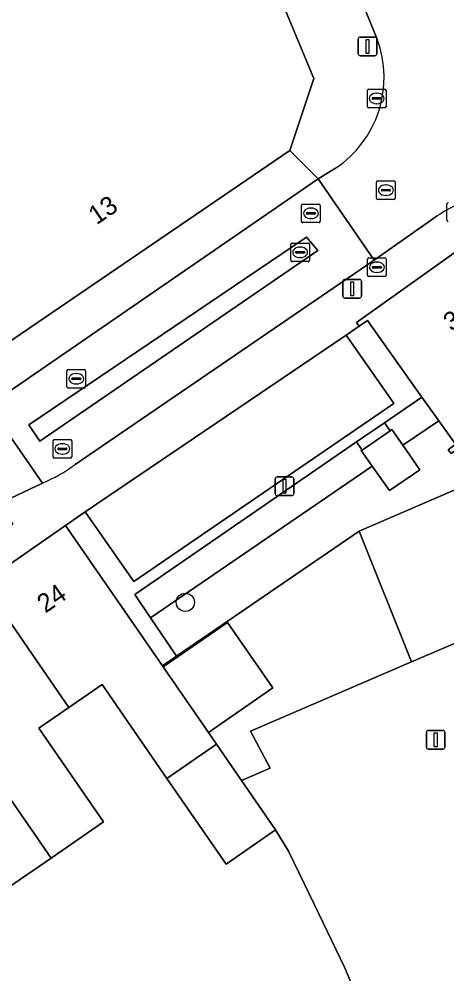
# Model space of a CAD drawing. Extents: x 161771 to 163125, y 382475 to 383179.
# Drawn here: x 161888.7 to 161911.6, y 383032.6 to 383083.8 of the extents above; entities that cross this region are included whole.
import ezdxf

# ---------------------------------------------------------------- set-up
doc = ezdxf.new("R2010")
doc.units = 0
for name, color, linetype in [('IMGEO_Boom', 7, 'Continuous'), ('IMGEO_Erf', 7, 'Continuous'), ('IMGEO_Groenvoorziening', 7, 'Continuous'), ('IMGEO_Hek', 7, 'Continuous'), ('IMGEO_Kolk', 7, 'Continuous'), ('IMGEO_Lichtmast', 7, 'Continuous'), ('IMGEO_Muur', 7, 'Continuous'), ('IMGEO_Pand', 7, 'Continuous'), ('IMGEO_Pand_nummerreeks', 7, 'Continuous'), ('IMGEO_Parkeervlak_open', 7, 'Continuous'), ('IMGEO_Rijbaan_lokaal_open', 7, 'Continuous'), ('IMGEO_Rioolput', 7, 'Continuous'), ('IMGEO_Terreindeel_onvherhard', 7, 'Continuous'), ('IMGEO_Voetpad_open', 7, 'Continuous')]:
    doc.layers.add(name, color=color, linetype=linetype)

msp = doc.modelspace()

# ---------------------------------------------------------------- linework, layer by layer
at = {"layer": 'IMGEO_Boom'}
msp.add_circle((161897.629, 383052.518), 0.489, dxfattribs=at)
at = {"layer": 'IMGEO_Erf'}
for points in [[(161906.938, 383056.339), (161897.159, 383049.621), (161896.403, 383049.102), (161896.433, 383049.059), (161899.886, 383051.443), (161902.316, 383047.926), (161898.863, 383045.541), (161899.297, 383044.912), (161900.645, 383042.96), (161902.178, 383043.614), (161901.122, 383045.61), (161909.758, 383049.317)], [(161921.637, 383054.403), (161909.758, 383049.317), (161901.122, 383045.61), (161902.178, 383043.614), (161900.645, 383042.96), (161902.469, 383040.319), (161903.159, 383039.175), (161904.545, 383036.296), (161906.154, 383032.954), (161907.022, 383030.902), (161909.528, 383024.978), (161907.765, 383023.383), (161905.069, 383021.86), (161905.402, 383020.934), (161909.106, 383022.529), (161919.044, 383026.807), (161923.778, 383028.845), (161931.107, 383032.001)]]:
    msp.add_lwpolyline(points, close=True, dxfattribs=at)
at = {"layer": 'IMGEO_Groenvoorziening'}
for points in [[(161911.21, 383062.256), (161910.308, 383063.526), (161908.311, 383062.151), (161908.604, 383061.715), (161908.704, 383061.783), (161909.284, 383060.939)], [(161906.938, 383056.339), (161913.613, 383059.205), (161912.616, 383061.032), (161911.871, 383060.509), (161911.712, 383060.688), (161912.106, 383060.994), (161911.21, 383062.256), (161909.284, 383060.939), (161910.193, 383059.616), (161908.565, 383058.507), (161907.646, 383059.818), (161895.761, 383051.689), (161896.628, 383050.406), (161897.159, 383049.621)], [(161907.646, 383059.818), (161907.059, 383060.655), (161907.105, 383060.687), (161906.812, 383061.119), (161894.921, 383052.932), (161895.761, 383051.689)]]:
    msp.add_lwpolyline(points, close=True, dxfattribs=at)
at = {"layer": 'IMGEO_Hek'}
msp.add_lwpolyline([(161909.758, 383049.317), (161901.122, 383045.61), (161902.178, 383043.614)], dxfattribs=at)
at = {"layer": 'IMGEO_Kolk'}
for p, q in [((161907.385, 383079.118), (161907.385, 383079.97)), ((161907.46, 383080.044), (161908.312, 383080.044)), ((161908.386, 383079.97), (161908.386, 383079.118)), ((161907.644, 383079.538), (161907.644, 383079.55)), ((161908.082, 383079.501), (161907.684, 383079.501)), ((161907.687, 383079.587), (161908.085, 383079.587)), ((161907.873, 383079.824), (161907.898, 383079.824)), ((161908.128, 383079.55), (161908.128, 383079.538)), ((161908.312, 383079.044), (161907.46, 383079.044)), ((161907.896, 383079.264), (161907.871, 383079.264)), ((161907.877, 383074.198), (161907.877, 383075.05)), ((161907.952, 383075.124), (161908.804, 383075.124)), ((161908.365, 383074.904), (161908.39, 383074.904)), ((161908.878, 383075.05), (161908.878, 383074.198)), ((161908.136, 383074.618), (161908.136, 383074.63)), ((161908.574, 383074.581), (161908.176, 383074.581)), ((161908.179, 383074.667), (161908.577, 383074.667)), ((161908.388, 383074.344), (161908.363, 383074.344)), ((161908.62, 383074.63), (161908.62, 383074.618)), ((161903.858, 383072.956), (161903.858, 383073.808)), ((161903.933, 383073.882), (161904.785, 383073.882)), ((161904.859, 383073.808), (161904.859, 383072.956)), ((161908.804, 383074.124), (161907.952, 383074.124)), ((161911.649, 383073.025), (161911.649, 383073.877)), ((161904.117, 383073.376), (161904.117, 383073.388)), ((161904.555, 383073.339), (161904.157, 383073.339)), ((161904.16, 383073.425), (161904.558, 383073.425)), ((161904.346, 383073.662), (161904.371, 383073.662)), ((161904.601, 383073.388), (161904.601, 383073.376)), ((161904.785, 383072.882), (161903.933, 383072.882)), ((161904.369, 383073.102), (161904.344, 383073.102)), ((161903.282, 383070.864), (161903.282, 383071.716)), ((161903.357, 383071.79), (161904.209, 383071.79)), ((161904.283, 383071.716), (161904.283, 383070.864)), ((161903.541, 383071.284), (161903.541, 383071.296)), ((161903.979, 383071.247), (161903.581, 383071.247)), ((161903.584, 383071.333), (161903.982, 383071.333)), ((161903.77, 383071.57), (161903.795, 383071.57)), ((161904.025, 383071.296), (161904.025, 383071.284)), ((161904.209, 383070.79), (161903.357, 383070.79)), ((161903.793, 383071.01), (161903.768, 383071.01)), ((161907.396, 383070.064), (161907.396, 383070.916)), ((161907.471, 383070.99), (161908.323, 383070.99)), ((161907.884, 383070.77), (161907.909, 383070.77)), ((161908.397, 383070.916), (161908.397, 383070.064)), ((161907.655, 383070.484), (161907.655, 383070.496)), ((161908.093, 383070.447), (161907.695, 383070.447)), ((161907.698, 383070.533), (161908.096, 383070.533)), ((161907.907, 383070.21), (161907.882, 383070.21)), ((161908.139, 383070.496), (161908.139, 383070.484)), ((161908.323, 383069.99), (161907.471, 383069.99)), ((161891.281, 383064.084), (161891.281, 383064.936)), ((161891.356, 383065.01), (161892.208, 383065.01)), ((161891.583, 383064.553), (161891.981, 383064.553)), ((161891.769, 383064.79), (161891.794, 383064.79)), ((161892.282, 383064.936), (161892.282, 383064.084)), ((161891.54, 383064.504), (161891.54, 383064.516)), ((161891.978, 383064.467), (161891.58, 383064.467)), ((161891.792, 383064.23), (161891.767, 383064.23)), ((161892.024, 383064.516), (161892.024, 383064.504)), ((161892.208, 383064.01), (161891.356, 383064.01))]:
    msp.add_line(p, q, dxfattribs=at)
for points in [[(161907.385, 383079.118), (161907.385, 383079.97)], [(161907.46, 383080.044), (161908.312, 383080.044)], [(161908.386, 383079.97), (161908.386, 383079.118)], [(161908.312, 383079.044), (161907.46, 383079.044)], [(161907.877, 383074.198), (161907.877, 383075.05)], [(161907.952, 383075.124), (161908.804, 383075.124)], [(161908.878, 383075.05), (161908.878, 383074.198)], [(161903.858, 383072.956), (161903.858, 383073.808)], [(161903.933, 383073.882), (161904.785, 383073.882)], [(161904.859, 383073.808), (161904.859, 383072.956)], [(161908.804, 383074.124), (161907.952, 383074.124)], [(161911.649, 383073.025), (161911.649, 383073.877)], [(161904.785, 383072.882), (161903.933, 383072.882)], [(161903.282, 383070.864), (161903.282, 383071.716)], [(161903.357, 383071.79), (161904.209, 383071.79)], [(161904.283, 383071.716), (161904.283, 383070.864)], [(161904.209, 383070.79), (161903.357, 383070.79)], [(161907.396, 383070.064), (161907.396, 383070.916)], [(161907.471, 383070.99), (161908.323, 383070.99)], [(161908.397, 383070.916), (161908.397, 383070.064)], [(161908.323, 383069.99), (161907.471, 383069.99)], [(161891.281, 383064.084), (161891.281, 383064.936)], [(161891.356, 383065.01), (161892.208, 383065.01)], [(161892.282, 383064.936), (161892.282, 383064.084)], [(161892.208, 383064.01), (161891.356, 383064.01)]]:
    msp.add_lwpolyline(points, dxfattribs=at)
for centre, radius, start, end in [((161907.462, 383079.968), 0.0765, 91.552, 178.448), ((161907.462, 383079.968), 0.0765, 91.552, 178.448), ((161908.31, 383079.968), 0.0765, 1.552, 88.448), ((161908.31, 383079.968), 0.0765, 1.552, 88.448), ((161907.684, 383079.547), 0.0403, 85.8775, 175.7526), ((161907.681, 383079.537), 0.0366, 178.938, 274.7102), ((161908.085, 383079.544), 0.043, 264.8664, 352.4533), ((161908.089, 383079.549), 0.0386, 1.7309, 96.639), ((161907.462, 383079.12), 0.0765, 181.552, 268.448), ((161907.462, 383079.12), 0.0765, 181.552, 268.448), ((161908.31, 383079.12), 0.0765, 271.552, 358.448), ((161908.31, 383079.12), 0.0765, 271.552, 358.448), ((161907.954, 383075.048), 0.0765, 91.552, 178.448), ((161907.954, 383075.048), 0.0765, 91.552, 178.448), ((161908.802, 383075.048), 0.0765, 1.552, 88.448), ((161908.802, 383075.048), 0.0765, 1.552, 88.448), ((161908.176, 383074.627), 0.0403, 85.8775, 175.7526), ((161908.173, 383074.617), 0.0366, 178.938, 274.7102), ((161908.577, 383074.624), 0.043, 264.8664, 352.4533), ((161908.581, 383074.629), 0.0386, 1.7309, 96.639), ((161903.935, 383073.806), 0.0765, 91.552, 178.448), ((161903.935, 383073.806), 0.0765, 91.552, 178.448), ((161904.783, 383073.806), 0.0765, 1.552, 88.448), ((161904.783, 383073.806), 0.0765, 1.552, 88.448), ((161907.954, 383074.2), 0.0765, 181.552, 268.448), ((161907.954, 383074.2), 0.0765, 181.552, 268.448), ((161908.802, 383074.2), 0.0765, 271.552, 358.448), ((161908.802, 383074.2), 0.0765, 271.552, 358.448), ((161911.726, 383073.875), 0.0765, 91.552, 178.448), ((161911.726, 383073.875), 0.0765, 91.552, 178.448), ((161904.157, 383073.385), 0.0403, 85.8775, 175.7526), ((161904.154, 383073.375), 0.0366, 178.938, 274.7102), ((161904.558, 383073.382), 0.043, 264.8664, 352.4533), ((161904.562, 383073.387), 0.0386, 1.7309, 96.639), ((161903.935, 383072.958), 0.0765, 181.552, 268.448), ((161903.935, 383072.958), 0.0765, 181.552, 268.448), ((161904.783, 383072.958), 0.0765, 271.552, 358.448), ((161904.783, 383072.958), 0.0765, 271.552, 358.448), ((161911.726, 383073.027), 0.0765, 181.552, 268.448), ((161911.726, 383073.027), 0.0765, 181.552, 268.448), ((161903.359, 383071.714), 0.0765, 91.552, 178.448), ((161903.359, 383071.714), 0.0765, 91.552, 178.448), ((161904.207, 383071.714), 0.0765, 1.552, 88.448), ((161904.207, 383071.714), 0.0765, 1.552, 88.448), ((161903.581, 383071.293), 0.0403, 85.8775, 175.7526), ((161903.578, 383071.283), 0.0366, 178.938, 274.7102), ((161903.982, 383071.29), 0.043, 264.8664, 352.4533), ((161903.986, 383071.295), 0.0386, 1.7309, 96.639), ((161903.359, 383070.866), 0.0765, 181.552, 268.448), ((161903.359, 383070.866), 0.0765, 181.552, 268.448), ((161904.207, 383070.866), 0.0765, 271.552, 358.448), ((161904.207, 383070.866), 0.0765, 271.552, 358.448), ((161907.473, 383070.914), 0.0765, 91.552, 178.448), ((161907.473, 383070.914), 0.0765, 91.552, 178.448), ((161908.321, 383070.914), 0.0765, 1.552, 88.448), ((161908.321, 383070.914), 0.0765, 1.552, 88.448), ((161907.695, 383070.493), 0.0403, 85.8775, 175.7526), ((161907.692, 383070.483), 0.0366, 178.938, 274.7102), ((161908.096, 383070.49), 0.043, 264.8664, 352.4533), ((161908.1, 383070.495), 0.0386, 1.7309, 96.639), ((161907.473, 383070.066), 0.0765, 181.552, 268.448), ((161907.473, 383070.066), 0.0765, 181.552, 268.448), ((161908.321, 383070.066), 0.0765, 271.552, 358.448), ((161908.321, 383070.066), 0.0765, 271.552, 358.448), ((161891.358, 383064.934), 0.0765, 91.552, 178.448), ((161891.358, 383064.934), 0.0765, 91.552, 178.448), ((161891.58, 383064.513), 0.0403, 85.8775, 175.7526), ((161891.985, 383064.515), 0.0386, 1.7309, 96.639), ((161892.206, 383064.934), 0.0765, 1.552, 88.448), ((161892.206, 383064.934), 0.0765, 1.552, 88.448), ((161891.358, 383064.086), 0.0765, 181.552, 268.448), ((161891.358, 383064.086), 0.0765, 181.552, 268.448), ((161891.577, 383064.503), 0.0366, 178.938, 274.7102), ((161891.981, 383064.51), 0.043, 264.8664, 352.4533), ((161892.206, 383064.086), 0.0765, 271.552, 358.448), ((161892.206, 383064.086), 0.0765, 271.552, 358.448)]:
    msp.add_arc(centre, radius, start, end, dxfattribs=at)
for centre, major_axis, ratio, start_param, end_param in [((161907.872, 383079.544), (-0.387, 0.002), 0.722429, 4.712389, 7.853982), ((161907.897, 383079.544), (-0.39, 0.002), 0.717154, 1.570796, 4.712389), ((161908.364, 383074.624), (-0.387, 0.002), 0.722429, 4.712389, 7.853982), ((161908.389, 383074.624), (-0.39, 0.002), 0.717154, 1.570796, 4.712389), ((161904.345, 383073.382), (-0.387, 0.002), 0.722429, 4.712389, 7.853982), ((161904.37, 383073.382), (-0.39, 0.002), 0.717154, 1.570796, 4.712389), ((161903.769, 383071.29), (-0.387, 0.002), 0.722429, 4.712389, 7.853982), ((161903.794, 383071.29), (-0.39, 0.002), 0.717154, 1.570796, 4.712389), ((161907.883, 383070.49), (-0.387, 0.002), 0.722429, 4.712389, 7.853982), ((161907.908, 383070.49), (-0.39, 0.002), 0.717154, 1.570796, 4.712389), ((161891.768, 383064.51), (-0.387, 0.002), 0.722429, 4.712389, 7.853982), ((161891.793, 383064.51), (-0.39, 0.002), 0.717154, 1.570796, 4.712389)]:
    msp.add_ellipse(centre, major_axis=major_axis, ratio=ratio, start_param=start_param, end_param=end_param, dxfattribs=at)
at = {"layer": 'IMGEO_Lichtmast'}
for p, q in [((161906.901, 383081.939), (161906.901, 383082.739)), ((161906.901, 383082.739), (161906.901, 383081.939)), ((161907.001, 383082.839), (161907.791, 383082.839)), ((161907.791, 383082.839), (161907.001, 383082.839)), ((161907.891, 383082.739), (161907.891, 383081.939)), ((161907.891, 383081.939), (161907.891, 383082.739)), ((161907.791, 383081.839), (161907.001, 383081.839)), ((161907.001, 383081.839), (161907.791, 383081.839)), ((161906.079, 383068.94), (161906.079, 383069.74)), ((161906.079, 383069.74), (161906.079, 383068.94)), ((161906.179, 383069.84), (161906.969, 383069.84)), ((161906.969, 383069.84), (161906.179, 383069.84)), ((161907.069, 383069.74), (161907.069, 383068.94)), ((161907.069, 383068.94), (161907.069, 383069.74)), ((161906.969, 383068.84), (161906.179, 383068.84)), ((161906.179, 383068.84), (161906.969, 383068.84)), ((161902.447, 383058.344), (161902.447, 383059.144)), ((161902.447, 383059.144), (161902.447, 383058.344)), ((161902.547, 383059.244), (161903.337, 383059.244)), ((161903.337, 383059.244), (161902.547, 383059.244)), ((161903.437, 383059.144), (161903.437, 383058.344)), ((161903.437, 383058.344), (161903.437, 383059.144)), ((161903.337, 383058.244), (161902.547, 383058.244)), ((161902.547, 383058.244), (161903.337, 383058.244)), ((161910.65, 383045.648), (161911.44, 383045.648)), ((161911.44, 383045.648), (161910.65, 383045.648)), ((161910.55, 383044.748), (161910.55, 383045.548)), ((161910.55, 383045.548), (161910.55, 383044.748)), ((161911.54, 383045.548), (161911.54, 383044.748)), ((161911.54, 383044.748), (161911.54, 383045.548)), ((161911.44, 383044.648), (161910.65, 383044.648)), ((161910.65, 383044.648), (161911.44, 383044.648))]:
    msp.add_line(p, q, dxfattribs=at)
for points in [[(161907.321, 383082.714), (161907.471, 383082.714), (161907.471, 383081.964), (161907.321, 383081.964), (161907.321, 383082.714)], [(161906.499, 383069.715), (161906.649, 383069.715), (161906.649, 383068.965), (161906.499, 383068.965), (161906.499, 383069.715)], [(161902.867, 383059.119), (161903.017, 383059.119), (161903.017, 383058.369), (161902.867, 383058.369), (161902.867, 383059.119)], [(161910.97, 383045.523), (161911.12, 383045.523), (161911.12, 383044.773), (161910.97, 383044.773), (161910.97, 383045.523)]]:
    msp.add_lwpolyline(points, dxfattribs=at)
for centre, start, end in [((161907.001, 383082.739), 90, 180), ((161907.001, 383082.739), 90, 180), ((161907.791, 383082.739), 0, 90), ((161907.791, 383082.739), 360, 90), ((161907.001, 383081.939), 180, 270), ((161907.001, 383081.939), 180, 270), ((161907.791, 383081.939), 270, 0), ((161907.791, 383081.939), 270, 0), ((161906.179, 383069.74), 90, 180), ((161906.179, 383069.74), 90, 180), ((161906.969, 383069.74), 0, 90), ((161906.969, 383069.74), 360, 90), ((161906.179, 383068.94), 180, 270), ((161906.179, 383068.94), 180, 270), ((161906.969, 383068.94), 270, 0), ((161906.969, 383068.94), 270, 0), ((161902.547, 383059.144), 90, 180), ((161902.547, 383059.144), 90, 180), ((161903.337, 383059.144), 0, 90), ((161903.337, 383059.144), 360, 90), ((161902.547, 383058.344), 180, 270), ((161902.547, 383058.344), 180, 270), ((161903.337, 383058.344), 270, 0), ((161903.337, 383058.344), 270, 0), ((161910.65, 383045.548), 90, 180), ((161910.65, 383045.548), 90, 180), ((161911.44, 383045.548), 0, 90), ((161911.44, 383045.548), 360, 90), ((161910.65, 383044.748), 180, 270), ((161910.65, 383044.748), 180, 270), ((161911.44, 383044.748), 270, 0), ((161911.44, 383044.748), 270, 0)]:
    msp.add_arc(centre, 0.1, start, end, dxfattribs=at)
at = {"layer": 'IMGEO_Muur'}
for points in [[(161906.938, 383056.339), (161897.159, 383049.621), (161896.376, 383049.083)], [(161907.022, 383030.902), (161906.154, 383032.954), (161904.545, 383036.296), (161903.159, 383039.175), (161902.469, 383040.319)]]:
    msp.add_lwpolyline(points, dxfattribs=at)
at = {"layer": 'IMGEO_Pand'}
for points in [[(161881.294, 383072.642), (161881.621, 383072.644), (161886.564, 383065.393), (161903.225, 383076.749), (161904.523, 383080.621), (161899.195, 383093.413), (161871.689, 383089.325), (161872.148, 383086.252), (161872.184, 383086.008)], [(161914.277, 383072.549), (161914.126, 383072.74), (161906.797, 383067.535), (161906.941, 383067.33), (161907.385, 383067.642), (161909.957, 383064.021), (161910.308, 383063.526), (161911.21, 383062.256), (161912.106, 383060.994), (161911.712, 383060.688), (161911.871, 383060.509), (161912.616, 383061.032), (161916.5, 383063.742), (161917.108, 383062.872), (161918.153, 383063.602)], [(161918.783, 383062.147), (161914.772, 383060.425), (161915.034, 383059.814), (161913.613, 383059.205), (161906.938, 383056.339), (161909.758, 383049.317), (161921.637, 383054.403), (161921.944, 383054.534), (161922.059, 383054.584)], [(161895.877, 383049.864), (161891.2, 383056.636), (161886.762, 383053.571), (161891.383, 383046.881), (161893.159, 383048.107), (161896.636, 383043.073), (161899.297, 383044.912), (161898.863, 383045.541), (161896.433, 383049.059), (161896.403, 383049.102)], [(161886.762, 383053.571), (161882.338, 383050.515), (161890.429, 383038.802), (161893.237, 383040.742), (161889.767, 383045.765), (161891.383, 383046.881)], [(161896.433, 383049.059), (161898.863, 383045.541), (161902.316, 383047.926), (161899.886, 383051.443)], [(161878.005, 383047.523), (161882.628, 383040.83), (161884.359, 383042.026), (161887.827, 383037.005), (161890.429, 383038.802), (161882.338, 383050.515)], [(161900.645, 383042.96), (161899.297, 383044.912), (161896.636, 383043.073), (161899.808, 383038.481), (161902.469, 383040.319)]]:
    msp.add_lwpolyline(points, close=True, dxfattribs=at)
at = {"layer": 'IMGEO_Parkeervlak_open'}
msp.add_lwpolyline([(161906.241, 383066.856), (161892.249, 383057.37), (161894.858, 383053.637), (161908.805, 383063.187), (161908.783, 383063.218)], close=True, dxfattribs=at)
at = {"layer": 'IMGEO_Rijbaan_lokaal_open'}
for points in [[(161913.481, 383082.923), (161913.038, 383083.936), (161911.143, 383088.264), (161910.679, 383089.402), (161910.627, 383089.531), (161908.69, 383088.652), (161907.929, 383088.307), (161906.006, 383087.435), (161907.912, 383082.717)], [(161905.674, 383075.8), (161904.748, 383075.23), (161907.743, 383070.879), (161911.132, 383073.241)], [(161907.743, 383070.879), (161904.748, 383075.23), (161887.069, 383063.083), (161889.961, 383058.914)], [(161891.721, 383059.909), (161907.743, 383070.879)]]:
    msp.add_lwpolyline(points, dxfattribs=at)
for points in [[(161904.728, 383071.383), (161889.834, 383061.166), (161889.233, 383062.04), (161904.122, 383072.108)], [(161904.728, 383071.383), (161904.122, 383072.108), (161889.233, 383062.04), (161889.834, 383061.166)], [(161887.069, 383063.083), (161884.167, 383061.12), (161886.717, 383057.381), (161887.567, 383057.776), (161889.961, 383058.914)]]:
    msp.add_lwpolyline(points, close=True, dxfattribs=at)
for centre, radius, start, end in [((161902.43, 383080.67), 5.852, 303.6689, 20.473), ((161914.44, 383068.563), 5.729, 100.5157, 125.2626), ((161886.638, 383066.845), 8.599, 292.7299, 306.2326)]:
    msp.add_arc(centre, radius, start, end, dxfattribs=at)
at = {"layer": 'IMGEO_Rioolput'}
for p, q in [((161890.535, 383060.321), (161890.535, 383061.173)), ((161890.61, 383061.247), (161891.462, 383061.247)), ((161891.023, 383061.027), (161891.048, 383061.027)), ((161891.536, 383061.173), (161891.536, 383060.321)), ((161890.794, 383060.741), (161890.794, 383060.753)), ((161891.232, 383060.704), (161890.834, 383060.704)), ((161890.837, 383060.79), (161891.235, 383060.79)), ((161891.046, 383060.467), (161891.021, 383060.467)), ((161891.278, 383060.753), (161891.278, 383060.741)), ((161891.462, 383060.247), (161890.61, 383060.247))]:
    msp.add_line(p, q, dxfattribs=at)
for points in [[(161890.535, 383060.321), (161890.535, 383061.173)], [(161890.61, 383061.247), (161891.462, 383061.247)], [(161891.536, 383061.173), (161891.536, 383060.321)], [(161891.462, 383060.247), (161890.61, 383060.247)]]:
    msp.add_lwpolyline(points, dxfattribs=at)
for centre, radius, start, end in [((161890.612, 383061.171), 0.0765, 91.552, 178.448), ((161890.612, 383061.171), 0.0765, 91.552, 178.448), ((161891.46, 383061.171), 0.0765, 1.552, 88.448), ((161891.46, 383061.171), 0.0765, 1.552, 88.448), ((161890.834, 383060.75), 0.0403, 85.8775, 175.7526), ((161890.831, 383060.74), 0.0366, 178.938, 274.7102), ((161891.235, 383060.747), 0.043, 264.8664, 352.4533), ((161891.239, 383060.752), 0.0386, 1.7309, 96.639), ((161890.612, 383060.323), 0.0765, 181.552, 268.448), ((161890.612, 383060.323), 0.0765, 181.552, 268.448), ((161891.46, 383060.323), 0.0765, 271.552, 358.448), ((161891.46, 383060.323), 0.0765, 271.552, 358.448)]:
    msp.add_arc(centre, radius, start, end, dxfattribs=at)
for centre, major_axis, ratio, start_param, end_param in [((161891.022, 383060.747), (-0.387, 0.002), 0.722429, 4.712389, 7.853982), ((161891.047, 383060.747), (-0.39, 0.002), 0.717154, 1.570796, 4.712389)]:
    msp.add_ellipse(centre, major_axis=major_axis, ratio=ratio, start_param=start_param, end_param=end_param, dxfattribs=at)
at = {"layer": 'IMGEO_Terreindeel_onvherhard'}
msp.add_lwpolyline([(161885.425, 383012.333), (161889.05, 383013.894), (161899.078, 383018.211), (161905.402, 383020.934), (161905.069, 383021.86), (161907.765, 383023.383), (161909.528, 383024.978), (161907.022, 383030.902), (161906.154, 383032.954), (161904.545, 383036.296), (161903.159, 383039.175), (161902.469, 383040.319), (161899.808, 383038.481), (161896.636, 383043.073), (161893.159, 383048.107), (161891.383, 383046.881), (161889.767, 383045.765), (161893.237, 383040.742), (161890.429, 383038.802), (161887.827, 383037.005)], dxfattribs=at)
at = {"layer": 'IMGEO_Voetpad_open'}
for points in [[(161894.796, 383119.807), (161894.106, 383124.369), (161894.232, 383125.758), (161891.895, 383126.294), (161893.776, 383110.359), (161893.432, 383110.294), (161894.113, 383103.934), (161894.772, 383104.032), (161899.195, 383093.413), (161904.523, 383080.621), (161903.225, 383076.749), (161904.748, 383075.23), (161905.674, 383075.8)], [(161907.912, 383082.717), (161906.006, 383087.435), (161905.894, 383087.713), (161903.953, 383086.922), (161900.871, 383094.412), (161902.835, 383095.215), (161899.264, 383104.027)], [(161871.758, 383052.619), (161875.088, 383054.901), (161878.14, 383056.991), (161884.167, 383061.12), (161887.069, 383063.083), (161904.748, 383075.23), (161903.225, 383076.749), (161886.564, 383065.393), (161882.512, 383062.631), (161878.624, 383059.981), (161872.01, 383055.473), (161856.328, 383044.784), (161852.406, 383042.092), (161841.429, 383034.604)], [(161872.532, 383043.743), (161878.005, 383047.523), (161882.338, 383050.515), (161886.762, 383053.571), (161891.2, 383056.636), (161892.249, 383057.37), (161906.241, 383066.856), (161906.941, 383067.33), (161906.797, 383067.535), (161914.126, 383072.74), (161913.394, 383074.196)], [(161911.132, 383073.241), (161907.743, 383070.879), (161891.721, 383059.909)], [(161889.961, 383058.914), (161887.567, 383057.776), (161888.378, 383056.705), (161886.426, 383055.226), (161885.346, 383056.745), (161884.933, 383056.548), (161883.931, 383056.055), (161883.63, 383055.81), (161884.818, 383054.127), (161856.351, 383034.522), (161854.282, 383033.097), (161853.146, 383034.766), (161852.825, 383034.452), (161847.643, 383028.881)]]:
    msp.add_lwpolyline(points, dxfattribs=at)
for points in [[(161892.249, 383057.37), (161891.2, 383056.636), (161895.877, 383049.864), (161896.403, 383049.102), (161897.159, 383049.621), (161896.628, 383050.406), (161895.761, 383051.689), (161894.921, 383052.932), (161906.812, 383061.119), (161908.311, 383062.151), (161910.308, 383063.526), (161909.957, 383064.021), (161907.385, 383067.642), (161906.941, 383067.33), (161906.241, 383066.856), (161908.783, 383063.218), (161908.805, 383063.187), (161894.858, 383053.637)], [(161908.604, 383061.715), (161908.311, 383062.151), (161906.812, 383061.119), (161907.105, 383060.687)], [(161909.284, 383060.939), (161908.704, 383061.783), (161908.604, 383061.715), (161907.105, 383060.687), (161907.059, 383060.655), (161907.646, 383059.818), (161908.565, 383058.507), (161910.193, 383059.616)]]:
    msp.add_lwpolyline(points, close=True, dxfattribs=at)
for centre, radius, start, end in [((161902.43, 383080.67), 5.852, 303.6689, 20.473), ((161914.44, 383068.563), 5.729, 100.5157, 125.2626), ((161886.638, 383066.845), 8.599, 292.7299, 306.2326)]:
    msp.add_arc(centre, radius, start, end, dxfattribs=at)

# ---------------------------------------------------------------- texts
at = {"layer": 'IMGEO_Pand_nummerreeks'}
for s, rotation, p in [('13', 34.2783, (161892.868, 383072.739)), ('32', 33.7759, (161911.893, 383067.009)), ('24', 34.6296, (161890.123, 383051.906))]:
    msp.add_text(s, height=1, rotation=rotation, dxfattribs=at).set_placement(p)

doc.saveas('drawing.dxf')
